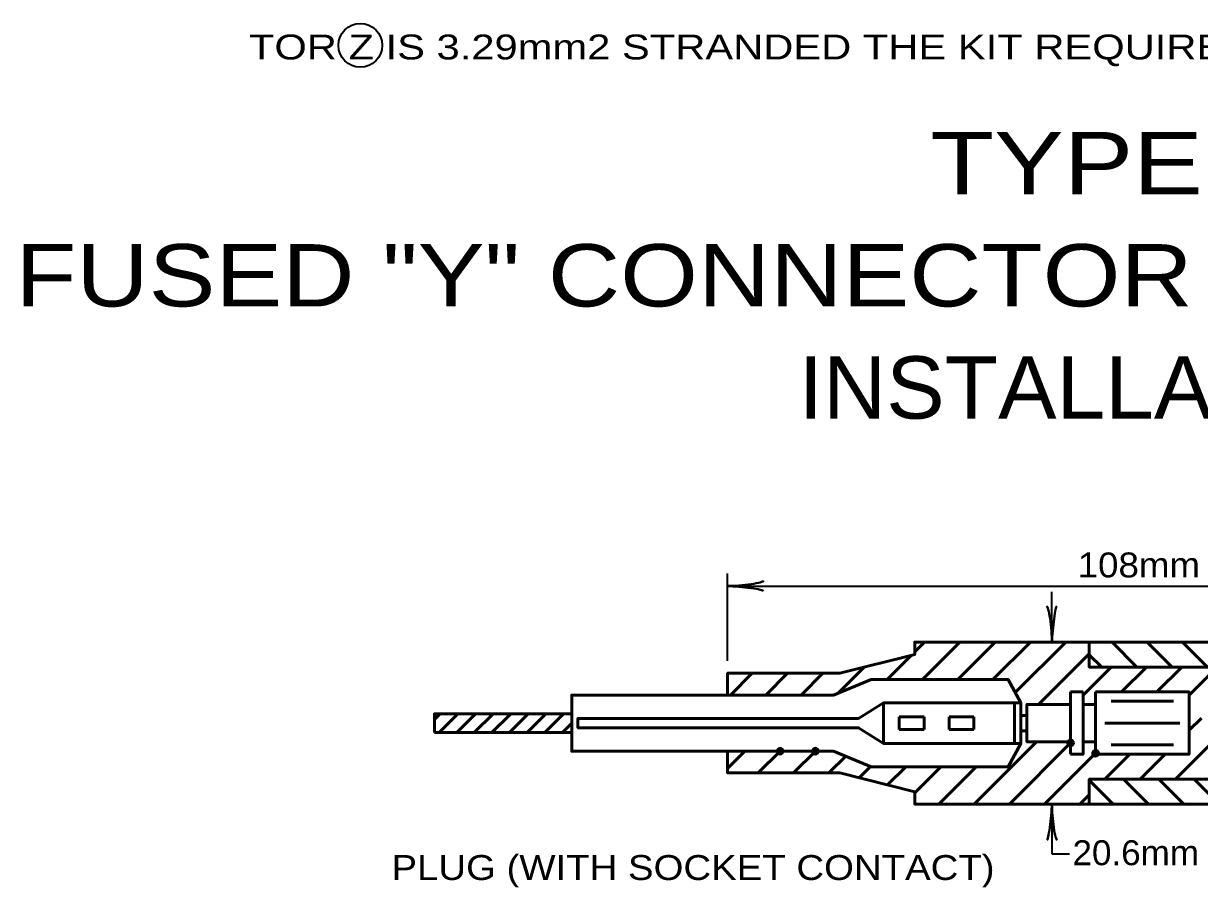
# Model space of a CAD drawing. Extents: x -32 to 824, y -6 to 538.
# Drawn here: x 307.7 to 420.9, y 184 to 267.2 of the extents above; entities that cross this region are included whole.
import ezdxf
from ezdxf.enums import TextEntityAlignment as Align

# ---------------------------------------------------------------- set-up
doc = ezdxf.new("R2010")
doc.units = 0
doc.header["$LTSCALE"] = 1.1
doc.header["$PDMODE"] = 32
doc.header["$PDSIZE"] = 0.55
doc.layers.add('1', color=7, linetype='Continuous', lineweight=53)

msp = doc.modelspace()

# ---------------------------------------------------------------- linework, layer by layer
at = {"layer": '1', "lineweight": 35}
for p, q in [((375.479, 205.862), (375.479, 214.262)), ((375.479, 213.062), (455.879, 213.062)), ((406.681, 207.662), (406.681, 212.514)), ((406.681, 192.062), (406.681, 187.262)), ((406.681, 187.262), (408.361, 187.262))]:
    msp.add_line(p, q, dxfattribs=at)
at = {"layer": '1'}
for p, q in [((393.479, 206.713), (394.427, 207.662)), ((394.221, 204.062), (397.822, 207.662)), ((397.616, 204.062), (401.216, 207.662)), ((401.01, 204.062), (404.61, 207.662)), ((403.149, 202.806), (408.004, 207.662)), ((410.279, 205.262), (410.279, 207.662)), ((414.864, 205.262), (412.464, 207.662)), ((418.258, 205.262), (415.858, 207.662)), ((421.652, 205.262), (419.252, 207.662)), ((390.827, 204.062), (393.144, 206.378)), ((405.398, 201.662), (410.279, 206.543)), ((411.47, 205.262), (410.279, 206.453)), ((386.115, 202.743), (388.618, 205.246)), ((409.679, 202.548), (412.392, 205.262)), ((413.386, 202.862), (415.786, 205.262)), ((416.78, 202.862), (419.18, 205.262)), ((419.879, 202.566), (422.279, 204.966)), ((375.751, 202.562), (377.851, 204.662)), ((379.145, 202.562), (381.245, 204.662)), ((382.539, 202.562), (384.639, 204.662)), ((360.479, 202.562), (360.479, 197.162)), ((408.479, 196.862), (408.479, 202.862)), ((409.679, 202.862), (408.479, 202.862)), ((408.479, 196.862), (408.479, 202.862)), ((409.679, 202.862), (408.479, 202.862)), ((410.879, 196.862), (410.879, 202.862)), ((410.879, 196.862), (410.879, 202.862)), ((390.479, 201.812), (390.479, 197.912)), ((403.079, 201.812), (403.079, 197.912)), ((403.679, 201.812), (403.679, 199.112)), ((403.679, 201.812), (403.679, 199.112)), ((410.879, 201.662), (409.679, 201.662)), ((410.879, 201.662), (409.679, 201.662)), ((412.379, 201.962), (418.379, 201.962)), ((347.279, 200.222), (347.818, 200.762)), ((347.715, 198.962), (349.515, 200.762)), ((349.412, 198.962), (351.212, 200.762)), ((351.109, 198.962), (352.909, 200.762)), ((352.806, 198.962), (354.606, 200.762)), ((354.503, 198.962), (356.303, 200.762)), ((356.201, 198.962), (358.001, 200.762)), ((357.898, 198.962), (359.697, 200.762)), ((391.979, 200.462), (391.979, 199.262)), ((391.979, 200.462), (394.379, 200.462)), ((394.379, 200.462), (394.379, 199.262)), ((396.779, 200.462), (396.779, 199.262)), ((396.779, 200.462), (399.179, 200.462)), ((399.179, 200.462), (399.179, 199.262)), ((404.279, 200.612), (403.679, 200.612)), ((404.279, 200.612), (403.679, 200.612)), ((419.879, 199.172), (421.06, 200.353)), ((359.595, 198.962), (360.479, 199.846)), ((391.979, 199.262), (394.379, 199.262)), ((396.779, 199.262), (399.179, 199.262)), ((411.779, 199.862), (418.979, 199.862)), ((360.479, 198.962), (347.279, 198.962)), ((399.192, 192.062), (405.192, 198.062)), ((409.679, 198.062), (410.879, 198.062)), ((409.679, 198.062), (410.879, 198.062)), ((418.563, 194.462), (422.279, 198.178)), ((385.679, 197.162), (360.479, 197.162)), ((375.479, 195.501), (377.139, 197.162)), ((378.433, 195.062), (380.533, 197.162)), ((381.827, 195.062), (383.927, 197.162)), ((402.586, 192.062), (408.479, 197.954)), ((405.98, 192.062), (410.879, 196.96)), ((412.379, 197.762), (418.379, 197.762)), ((385.221, 195.062), (386.838, 196.679)), ((411.774, 194.462), (414.174, 196.862)), ((415.169, 194.462), (417.569, 196.862)), ((388.148, 194.594), (389.234, 195.68)), ((390.864, 193.915), (392.61, 195.662)), ((393.479, 193.137), (396.004, 195.662)), ((395.798, 192.062), (399.398, 195.662)), ((412.577, 192.062), (410.279, 194.36)), ((415.971, 192.062), (413.571, 194.462)), ((419.365, 192.062), (416.965, 194.462)), ((422.759, 192.062), (420.359, 194.462)), ((409.374, 192.062), (410.279, 192.966))]:
    msp.add_line(p, q, dxfattribs=at)
for points in [[(375.479, 202.562), (375.479, 204.662), (386.279, 204.662), (393.479, 206.462), (393.479, 207.662), (410.279, 207.662), (410.279, 205.262), (422.279, 205.262), (422.279, 201.512)], [(375.479, 202.562), (375.479, 204.662), (386.279, 204.662), (393.479, 206.462), (393.479, 207.662), (410.279, 207.662), (410.279, 205.262), (422.279, 205.262), (422.279, 201.512)], [(455.879, 202.562), (455.879, 204.662), (445.079, 204.662), (437.879, 206.462), (437.879, 207.662), (410.279, 207.662), (410.279, 205.262), (422.279, 205.262), (422.279, 201.512)], [(403.679, 201.812), (402.479, 204.062), (389.279, 204.062), (385.679, 202.562), (360.479, 202.562), (375.479, 202.562)], [(403.679, 201.812), (402.479, 204.062), (389.279, 204.062), (385.679, 202.562), (360.479, 202.562), (375.479, 202.562)], [(408.479, 196.862), (409.679, 196.862), (409.679, 202.862)], [(408.479, 196.862), (409.679, 196.862), (409.679, 202.862)], [(410.879, 196.862), (419.879, 196.862), (419.879, 202.862), (410.879, 202.862)], [(410.879, 196.862), (419.879, 196.862), (419.879, 202.862), (410.879, 202.862)], [(408.479, 201.662), (404.279, 201.662), (404.279, 199.112)], [(408.479, 201.662), (404.279, 201.662), (404.279, 199.112)], [(347.279, 198.962), (347.279, 200.762), (360.479, 200.762)], [(422.279, 198.212), (422.279, 194.462), (410.279, 194.462), (410.279, 192.062), (393.479, 192.062), (393.479, 193.262), (386.279, 195.062), (375.479, 195.062), (375.479, 197.162)], [(422.279, 198.212), (422.279, 194.462), (410.279, 194.462), (410.279, 192.062), (393.479, 192.062), (393.479, 193.262), (386.279, 195.062), (375.479, 195.062), (375.479, 197.162)], [(385.679, 197.162), (389.279, 195.662), (402.479, 195.662), (403.679, 197.912), (403.679, 199.112), (404.279, 199.112), (404.279, 198.062), (408.479, 198.062)], [(385.679, 197.162), (389.279, 195.662), (402.479, 195.662), (403.679, 197.912), (403.679, 199.112), (404.279, 199.112), (404.279, 198.062), (408.479, 198.062)], [(455.879, 197.162), (455.879, 195.062), (445.079, 195.062), (437.879, 193.262), (437.879, 192.062), (410.279, 192.062), (410.279, 194.462), (422.279, 194.462), (422.279, 198.212)], [(385.679, 197.162), (360.479, 197.162), (385.679, 197.162)]]:
    msp.add_lwpolyline(points, dxfattribs=at)
for points in [[(403.679, 201.812), (402.479, 204.062), (389.279, 204.062), (385.679, 202.562), (360.479, 202.562), (360.479, 197.162), (385.679, 197.162), (389.279, 195.662), (402.479, 195.662), (403.679, 197.912), (390.479, 197.912), (388.079, 199.412), (361.079, 199.412), (361.079, 200.312), (388.079, 200.312), (390.479, 201.812)], [(403.679, 199.112), (403.679, 200.612), (404.279, 200.612), (404.279, 199.112)]]:
    msp.add_lwpolyline(points, close=True, dxfattribs=at)
at = {"layer": '1', "lineweight": 35}
msp.add_circle((340.142, 265.125), 2.1, dxfattribs=at)
at = {"layer": '1', "lineweight": 40}
for centre, major_axis, ratio, start_param, end_param in [((376.788, 213.393), (-2.143, -0.187), 0.122415, 0.8963533, 3.1415927), ((376.788, 213.393), (-2.143, -0.187), 0.122415, 0.8963533, 3.1415927), ((376.824, 212.808), (-2.108, 0.211), 0.07063, 3.1407148, 5.41811), ((376.824, 212.808), (-2.108, 0.211), 0.07063, 3.1407148, 5.41811), ((406.35, 208.971), (0.187, -2.143), 0.122415, 0.8963533, 3.1415927), ((406.935, 209.006), (-0.211, -2.108), 0.07063, 3.1407148, 5.41811), ((406.427, 190.717), (0.211, 2.108), 0.07063, 3.1407148, 5.41811), ((407.013, 190.752), (-0.187, 2.143), 0.122415, 0.8963533, 3.1415927)]:
    msp.add_ellipse(centre, major_axis=major_axis, ratio=ratio, start_param=start_param, end_param=end_param, dxfattribs=at)
at = {"layer": '1'}
for p in [(408.479, 197.954), (380.533, 197.162), (383.927, 197.162), (410.879, 196.96)]:
    msp.add_point(p, dxfattribs=at)

# ---------------------------------------------------------------- texts
for s, width, p in [('TOR Z IS 3.29mm2 STRANDED THE KIT REQUIRED WILL BE II-DB3-C6.', 1.25, (329.421, 263.763)), ('108mm', 1.1, (409.157, 213.891)), ('20.6mm DIA.', 1.05, (408.66, 186.184)), ('PLUG (WITH SOCKET CONTACT)', 1.15, (343.135, 184.758))]:
    msp.add_text(s, height=2.4, dxfattribs=dict(at, width=width)).set_placement(p)
for s, width, p in [('TYPE 2', 1.25, (412.276, 250.781)), ('FUSED "Y" CONNECTOR KIT FOR POLE BASE', 1.2, (412.276, 239.981)), ('INSTALLATION', 1.05, (412.276, 229.181))]:
    msp.add_text(s, height=6, dxfattribs=dict(at, width=width)).set_placement(p, align=Align.CENTER)

doc.saveas('drawing.dxf')
